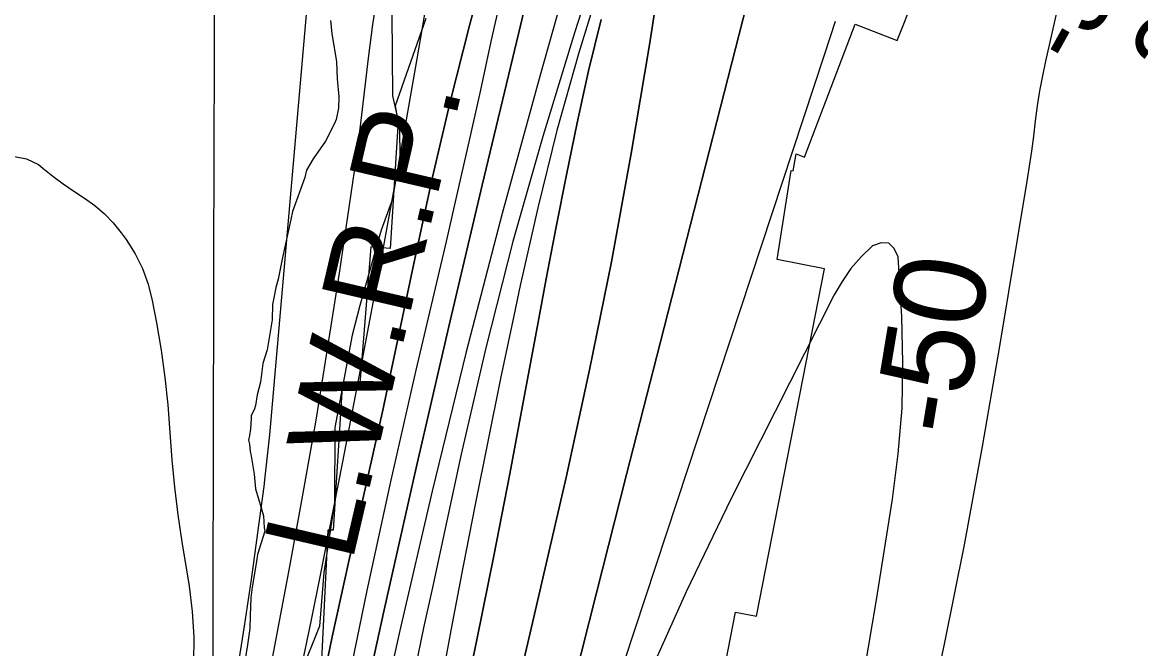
# Model space of a CAD drawing. Extents: x 3187622 to 3225504, y 800805 to 826213.
# Drawn here: x 3196898 to 3197916, y 823287 to 823857 of the extents above; entities that cross this region are included whole.
import ezdxf

# ---------------------------------------------------------------- set-up
doc = ezdxf.new("R2010")
doc.units = 0
for name, color, linetype in [('V-GRID-MAJR', 7, 'Continuous'), ('V-RIVR-EDGE', 7, 'Continuous'), ('V-RIVR-RANG', 7, 'Continuous'), ('V-RRAP-RVMT', 7, 'Continuous'), ('V-SITE-VEGE', 7, 'Continuous'), ('V-TOPO-DPTH', 7, 'Continuous'), ('V-TOPO-MAJR', 7, 'Continuous'), ('V-TOPO-MAJR-IDEN', 7, 'Continuous'), ('V-TOPO-MINR', 7, 'Continuous'), ('V-TOPO-WATR', 7, 'Continuous'), ('V-TOPO-WATR-IDEN', 7, 'Continuous')]:
    doc.layers.add(name, color=color, linetype=linetype)

msp = doc.modelspace()

# ---------------------------------------------------------------- linework, layer by layer
at = {"layer": 'V-GRID-MAJR'}
msp.add_spline([(3197031.47, 806236.813), (3197045.574, 812297.071), (3197059.682, 818359.272), (3197073.789, 824421.511), (3197073.793, 824423.414)], degree=3, dxfattribs=at)
at = {"layer": 'V-RIVR-EDGE'}
msp.add_lwpolyline([(3197265.088596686, 823860.1083367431), (3197237.072605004, 823780.6313213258), (3197240.9288025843, 823758.0184684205), (3197241.308662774, 823735.848890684), (3197234.6896304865, 823695.8747725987), (3197224.1875298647, 823667.64659423), (3197204.891939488, 823599.0149953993), (3197197.870475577, 823572.082247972), (3197182.0146783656, 823488.2283720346), (3197181.8448552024, 823419.5494806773), (3197172.125046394, 823356.1103539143), (3197168.0925766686, 823307.4362562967), (3197151.0337839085, 823264.4451984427)], dxfattribs=at)
at = {"layer": 'V-RRAP-RVMT'}
for p, q in [((3197693.9650000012, 823839.979999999), (3197743.049000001, 823965.1379999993)), ((3197234.171000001, 823864.809999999), (3197234.697000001, 823789.667999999)), ((3197609.580000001, 823734.0099999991), (3197655.8980000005, 823854.898999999)), ((3197655.898000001, 823854.898999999), (3197693.9650000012, 823839.979999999)), ((3197234.697000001, 823789.667999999), (3197239.831000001, 823767.0419999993)), ((3197239.831000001, 823767.0419999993), (3197232.434000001, 823651.032999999)), ((3197599.192000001, 823721.6209999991), (3197602.066284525, 823736.891439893)), ((3197602.066284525, 823736.891439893), (3197609.580000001, 823734.0099999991)), ((3197584.8840173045, 823641.0209728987), (3197597.535000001, 823721.9779999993)), ((3197597.535000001, 823721.9779999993), (3197599.192000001, 823721.6209999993)), ((3197214.818000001, 823652.454999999), (3197204.656000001, 823524.2449999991)), ((3197232.434000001, 823651.032999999), (3197214.818000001, 823652.454999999)), ((3197627.919000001, 823632.537999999), (3197584.8840173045, 823641.0209728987)), ((3197565.820000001, 823316.4929999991), (3197627.919000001, 823632.537999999)), ((3197188.819000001, 823525.209999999), (3197180.500000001, 823394.631999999)), ((3197204.656000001, 823524.2449999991), (3197188.819000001, 823525.209999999)), ((3197175.735000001, 823394.7259999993), (3197168.969000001, 823253.988999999)), ((3197180.500000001, 823394.631999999), (3197175.735000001, 823394.7259999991)), ((3197525.541000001, 823209.9119999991), (3197546.729000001, 823320.3069999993)), ((3197546.729000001, 823320.3069999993), (3197565.820000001, 823316.4929999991))]:
    msp.add_line(p, q, dxfattribs=at)
at = {"layer": 'V-SITE-VEGE'}
for p, q in [((3197178.095, 823858.2880000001), (3197179.475, 823846.491)), ((3197179.475, 823846.491), (3197183.698, 823820.6739999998)), ((3197183.698, 823820.6739999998), (3197184.316, 823805.2000000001)), ((3197184.316, 823805.2000000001), (3197185.664, 823788.981)), ((3197185.664, 823788.981), (3197185.5840000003, 823778.67)), ((3197185.5840000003, 823778.67), (3197183.296, 823768.372)), ((3197181.793, 823764.7000000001), (3197173.566, 823748.556)), ((3197183.296, 823768.372), (3197181.793, 823764.7000000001)), ((3197173.566, 823748.556), (3197162.39, 823732.436)), ((3197162.39, 823732.436), (3197156.419, 823722.1680000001)), ((3197156.419, 823722.1680000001), (3197154.895, 823715.55)), ((3197154.895, 823715.55), (3197143.606, 823684.6950000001)), ((3197143.606, 823684.6950000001), (3197142.076, 823677.341)), ((3197142.076, 823677.341), (3197134.443, 823642.775)), ((3197134.443, 823642.775), (3197130.608, 823622.9130000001)), ((3197130.608, 823622.9130000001), (3197128.34, 823615.567)), ((3197128.34, 823615.567), (3197126.804, 823607.473)), ((3197125.275, 823600.117), (3197125.166, 823586.123)), ((3197126.804, 823607.473), (3197125.275, 823600.117)), ((3197125.166, 823586.123), (3197120.538, 823558.9010000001)), ((3197120.538, 823558.9010000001), (3197116.757, 823546.406)), ((3197116.757, 823546.406), (3197114.416, 823529.479)), ((3197114.416, 823529.479), (3197111.381, 823517.716)), ((3197111.381, 823517.716), (3197109.833, 823508.154)), ((3197109.833, 823508.154), (3197109.073, 823505.211)), ((3197106.056, 823496.394), (3197105.247, 823486.824)), ((3197106.075, 823498.604), (3197106.056, 823496.394)), ((3197109.073, 823505.211), (3197106.075, 823498.604)), ((3197105.247, 823486.824), (3197104.467, 823480.9359999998)), ((3197104.467, 823480.9359999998), (3197103.6950000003, 823476.52)), ((3197103.6950000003, 823476.52), (3197104.403, 823472.832)), ((3197104.403, 823472.832), (3197105.089, 823466.196)), ((3197105.089, 823466.196), (3197105.808, 823463.98)), ((3197105.808, 823463.98), (3197108.614, 823445.542)), ((3197108.614, 823445.542), (3197109.984, 823432.2710000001)), ((3197109.984, 823432.2710000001), (3197114.2970000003, 823418.24)), ((3197114.2970000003, 823418.24), (3197117.165, 823407.904)), ((3197117.165, 823407.904), (3197117.816, 823396.851)), ((3197118.528, 823393.8979999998), (3197111.735, 823372.586)), ((3197117.816, 823396.851), (3197118.528, 823393.8979999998)), ((3197110.988, 823366.11), (3197106.759, 823343.027)), ((3197111.735, 823372.586), (3197110.988, 823366.11)), ((3197106.759, 823343.027), (3197105.6380000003, 823333.316)), ((3197105.6380000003, 823333.316), (3197104.983, 823316.735)), ((3197104.983, 823316.735), (3197104.688, 823305.414)), ((3197104.688, 823305.414), (3197102.423, 823288.411)), ((3197102.423, 823288.411), (3197100.117, 823275.857))]:
    msp.add_line(p, q, dxfattribs=at)
at = {"layer": 'V-TOPO-DPTH'}
for points in [[(3197476.2531391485, 824082.4498993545), (3197400.6026303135, 823848.0940233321), (3197371.423133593, 823752.9000641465), (3197344.1403861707, 823657.1956286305), (3197319.702762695, 823560.7254786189), (3197297.1618885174, 823463.7448522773), (3197270.916225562, 823342.7248028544), (3197262.997966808, 823305.8549675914), (3197255.1788151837, 823268.9643345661), (3197247.5083242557, 823232.0425048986), (3197239.9369404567, 823195.0998774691), (3197232.7720213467, 823158.084515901), (3197226.0496171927, 823120.9930302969), (3197219.9909854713, 823083.7873586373), (3197214.3748687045, 823046.5055629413), (3197204.3212636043, 822975.4624295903), (3197201.1143222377, 822950.6746102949), (3197198.30237618, 822925.8468160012), (3197196.0829230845, 822900.9590592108), (3197194.2584652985, 822876.0313274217), (3197159.798511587, 822313.1102253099)], [(3197476.2531391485, 824082.4498993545), (3197400.6026303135, 823848.0940233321), (3197371.423133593, 823752.9000641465), (3197344.1403861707, 823657.1956286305), (3197319.702762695, 823560.7254786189), (3197297.1618885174, 823463.7448522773), (3197270.916225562, 823342.7248028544), (3197262.997966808, 823305.8549675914), (3197255.1788151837, 823268.9643345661), (3197247.5083242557, 823232.0425048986), (3197239.9369404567, 823195.0998774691), (3197232.7720213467, 823158.084515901), (3197226.0496171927, 823120.9930302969), (3197219.9909854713, 823083.7873586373), (3197214.3748687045, 823046.5055629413), (3197204.3212636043, 822975.4624295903), (3197201.1143222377, 822950.6746102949), (3197198.30237618, 822925.8468160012), (3197196.0829230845, 822900.9590592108), (3197194.2584652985, 822876.0313274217), (3197159.798511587, 822313.1102253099)], [(3197242.8272081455, 822171.8038128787), (3197270.9694217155, 822862.7606196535), (3197272.3360784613, 822887.9559272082), (3197274.154351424, 822913.1124672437), (3197276.6500487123, 822938.210856), (3197279.5973622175, 822963.270477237), (3197283.3806034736, 822988.2016909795), (3197287.8235845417, 823013.0010180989), (3197293.256175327, 823037.6025152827), (3197299.3485059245, 823062.072125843), (3197311.6804694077, 823107.6837639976), (3197324.16746818, 823154.9269685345), (3197336.297293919, 823202.2595570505), (3197347.89136011, 823249.7262215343), (3197359.1282532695, 823297.2822699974), (3197392.6230658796, 823442.7045141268), (3197414.0540988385, 823540.5690377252), (3197434.0696880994, 823638.7063679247), (3197451.962111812, 823737.252908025), (3197468.4390918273, 823836.0722547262), (3197497.127014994, 824020.3690957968)], [(3197497.127014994, 824020.3690957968), (3197468.4390918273, 823836.0722547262), (3197451.962111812, 823737.252908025), (3197434.0696880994, 823638.7063679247), (3197414.0540988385, 823540.5690377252), (3197392.6230658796, 823442.7045141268), (3197359.1282532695, 823297.2822699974), (3197347.89136011, 823249.7262215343), (3197336.297293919, 823202.2595570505), (3197324.16746818, 823154.9269685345), (3197311.6804694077, 823107.6837639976), (3197299.3485059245, 823062.072125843), (3197293.256175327, 823037.6025152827), (3197287.8235845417, 823013.0010180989), (3197283.3806034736, 822988.2016909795), (3197279.5973622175, 822963.270477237), (3197276.6500487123, 822938.210856), (3197274.154351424, 822913.1124672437), (3197272.3360784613, 822887.9559272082), (3197270.9694217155, 822862.7606196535), (3197242.8272081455, 822171.8038128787)], [(3197103.322574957, 821953.4703882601), (3197124.125590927, 822682.0580161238), (3197125.7716292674, 822724.3229395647), (3197128.0017201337, 822766.55093606), (3197131.1078897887, 822808.7235421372), (3197134.7981119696, 822850.8592212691), (3197142.564255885, 822930.0649157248), (3197142.8528429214, 822932.5633014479), (3197143.1985527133, 822935.0527473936), (3197143.6299466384, 822937.5287836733), (3197144.118463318, 822939.9958801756), (3197198.8532792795, 823193.3804697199), (3197227.1892405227, 823322.433536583), (3197256.1079080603, 823451.3538161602), (3197285.900635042, 823580.0749148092), (3197316.27606832, 823708.6632261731), (3197380.5428862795, 823976.6569945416)], [(3197380.5428862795, 823976.6569945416), (3197316.27606832, 823708.6632261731), (3197285.900635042, 823580.0749148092), (3197256.1079080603, 823451.3538161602), (3197227.1892405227, 823322.433536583), (3197198.8532792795, 823193.3804697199), (3197144.118463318, 822939.9958801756), (3197143.6299466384, 822937.5287836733), (3197143.1985527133, 822935.0527473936), (3197142.8528429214, 822932.5633014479), (3197142.564255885, 822930.0649157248), (3197134.7981119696, 822850.8592212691), (3197131.1078897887, 822808.7235421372), (3197128.0017201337, 822766.55093606), (3197125.7716292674, 822724.3229395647), (3197124.125590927, 822682.0580161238), (3197103.322574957, 821953.4703882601)], [(3197281.5857899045, 822497.2418799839), (3197308.8040364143, 822872.4387211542), (3197310.4971456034, 822889.5325576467), (3197312.7835355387, 822906.5306580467), (3197315.959846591, 822923.3851543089), (3197319.72943839, 822940.1439144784), (3197365.746160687, 823122.2127291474), (3197393.0135693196, 823229.9230522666), (3197420.3365011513, 823337.6192660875), (3197447.742717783, 823445.2943159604), (3197475.204457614, 823552.9552565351), (3197577.42040236, 823953.0363443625)], [(3197577.42040236, 823953.0363443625), (3197475.204457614, 823552.9552565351), (3197447.742717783, 823445.2943159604), (3197420.3365011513, 823337.6192660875), (3197393.0135693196, 823229.9230522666), (3197365.746160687, 823122.2127291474), (3197319.72943839, 822940.1439144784), (3197315.959846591, 822923.3851543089), (3197312.7835355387, 822906.5306580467), (3197310.4971456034, 822889.5325576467), (3197308.8040364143, 822872.4387211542), (3197281.5857899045, 822497.2418799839)], [(3197020.704210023, 821952.4745692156), (3197109.8662032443, 822904.9091030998), (3197111.7212363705, 822922.4788250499), (3197113.852775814, 822940.0116019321), (3197116.3990747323, 822957.4889612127), (3197119.2218799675, 822974.9293754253), (3197139.3290842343, 823090.4632308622), (3197151.951864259, 823159.7168864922), (3197165.3085295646, 823228.8226149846), (3197179.7660227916, 823297.7064527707), (3197194.957401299, 823366.4423634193), (3197210.47413456, 823435.1163804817), (3197225.690386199, 823503.855880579), (3197240.4559154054, 823572.6936052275), (3197254.9209629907, 823641.59681291), (3197255.4869191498, 823644.3373265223), (3197270.757425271, 823714.477394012), (3197287.024024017, 823784.3743678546), (3197304.7847616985, 823853.9067012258), (3197323.541592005, 823923.1959409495)], [(3197211.028220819, 822564.1716748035), (3197212.9280567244, 822635.4363395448), (3197216.5321678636, 822706.6351611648), (3197221.2724624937, 822777.7900873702), (3197231.33293615, 822905.70868959), (3197232.0349290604, 822912.851330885), (3197232.921164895, 822919.9673742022), (3197234.083765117, 822927.0435205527), (3197235.4306082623, 822934.0930689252), (3197296.2809996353, 823222.0408741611), (3197311.7490204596, 823296.6345509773), (3197326.839001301, 823371.303135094), (3197341.3619221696, 823446.0840801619), (3197355.506803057, 823520.9399325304), (3197365.6595967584, 823575.8096613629), (3197374.5794362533, 823623.2605452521), (3197383.6791599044, 823670.6763757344), (3197393.048709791, 823718.0396261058), (3197402.5981438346, 823765.3678230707), (3197413.056031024, 823812.4663594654), (3197424.542680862, 823859.2944241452)], [(3197424.542680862, 823859.2944241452), (3197413.056031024, 823812.4663594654), (3197402.5981438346, 823765.3678230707), (3197393.048709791, 823718.0396261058), (3197383.6791599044, 823670.6763757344), (3197374.5794362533, 823623.2605452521), (3197365.6595967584, 823575.8096613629), (3197355.506803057, 823520.9399325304), (3197341.3619221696, 823446.0840801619), (3197326.839001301, 823371.303135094), (3197311.7490204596, 823296.6345509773), (3197296.2809996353, 823222.0408741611), (3197235.4306082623, 822934.0930689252), (3197234.083765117, 822927.0435205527), (3197232.921164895, 822919.9673742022), (3197232.0349290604, 822912.851330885), (3197231.33293615, 822905.70868959), (3197221.2724624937, 822777.7900873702), (3197216.5321678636, 822706.6351611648), (3197212.9280567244, 822635.4363395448), (3197211.028220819, 822564.1716748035)]]:
    msp.add_lwpolyline(points, dxfattribs=at)
at = {"layer": 'V-TOPO-MAJR'}
for points in [[(3197160.9858875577, 823919.8181040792), (3197122.730055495, 823481.4339728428), (3197118.5188925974, 823443.2658866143), (3197117.436540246, 823434.5973363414), (3197111.8903320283, 823392.1723986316), (3197106.018048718, 823349.7945660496), (3197099.65665277, 823307.4873911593), (3197092.9691817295, 823265.2273213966), (3197042.856573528, 822959.9820905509), (3197042.2429021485, 822956.0605886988), (3197041.6684870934, 822952.1336445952), (3197041.1529565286, 822948.1985371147), (3197040.6766822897, 822944.2579873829), (3196999.0563170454, 822576.8207611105)], [(3197690.796866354, 822589.1811564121), (3197682.2096360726, 822633.5430304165), (3197641.3142845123, 822838.7336858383), (3197640.8994218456, 822841.1183314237), (3197640.6017518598, 822843.5204218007), (3197640.4322977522, 822847.1424997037), (3197640.5883618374, 822851.3753472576), (3197640.6794947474, 822851.8987343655), (3197718.4346230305, 823203.7093066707), (3197737.3124425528, 823292.5167432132), (3197755.2318945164, 823381.5091272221), (3197771.713795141, 823470.7789324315), (3197787.237328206, 823560.2336851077), (3197812.3359122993, 823712.1265437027), (3197814.491296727, 823725.7876546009), (3197816.5138821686, 823739.4674142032), (3197818.33726913, 823753.1751468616), (3197820.027857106, 823766.901528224), (3197821.837291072, 823780.6047072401), (3197823.937360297, 823794.2584094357), (3197826.4733824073, 823807.8378964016), (3197829.3000397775, 823821.367906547), (3197845.351592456, 823892.491011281)], [(3197637.641892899, 823857.4842518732), (3197627.7100389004, 823827.822168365), (3197330.1723853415, 822926.0427880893), (3197327.0736734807, 822915.3281420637), (3197324.514463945, 822904.5068658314), (3197322.764507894, 822893.5256442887), (3197321.5540541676, 822882.4377925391), (3197309.5101813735, 822714.4281206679), (3197303.874633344, 822619.218688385), (3197299.8195319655, 822523.96166052)]]:
    msp.add_lwpolyline(points, dxfattribs=at)
at = {"layer": 'V-TOPO-MINR'}
for points in [[(3197476.2531391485, 824082.4498993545), (3197400.6026303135, 823848.0940233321), (3197371.423133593, 823752.9000641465), (3197344.1403861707, 823657.1956286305), (3197319.702762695, 823560.7254786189), (3197297.1618885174, 823463.7448522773), (3197270.916225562, 823342.7248028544), (3197262.997966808, 823305.8549675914), (3197255.1788151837, 823268.9643345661), (3197247.5083242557, 823232.0425048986), (3197239.9369404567, 823195.0998774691), (3197232.7720213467, 823158.084515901), (3197226.0496171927, 823120.9930302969), (3197219.9909854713, 823083.7873586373), (3197214.3748687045, 823046.5055629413), (3197204.3212636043, 822975.4624295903), (3197201.1143222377, 822950.6746102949), (3197198.30237618, 822925.8468160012), (3197196.0829230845, 822900.9590592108), (3197194.2584652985, 822876.0313274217), (3197159.798511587, 822313.1102253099)], [(3197442.105376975, 824067.35432897), (3197368.953446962, 823808.4599274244), (3197334.592767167, 823682.8284799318), (3197301.6463440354, 823556.8398657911), (3197270.821305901, 823430.3155016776), (3197241.4105244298, 823303.4339709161), (3197190.5959848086, 823075.5262056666), (3197187.6756980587, 823062.3257643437), (3197184.784529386, 823049.1189990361), (3197181.937037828, 823035.9027477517), (3197179.1186643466, 823022.6801724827), (3197176.4985662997, 823009.423603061), (3197174.1133364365, 822996.1280952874), (3197172.0804088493, 822982.7741799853), (3197170.2823494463, 822969.3813263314), (3197169.6016747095, 822963.7474107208), (3197167.8206250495, 822947.4932505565), (3197166.280515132, 822931.2189830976), (3197165.101814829, 822914.9145546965), (3197164.1640542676, 822898.590019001), (3197119.64, 821937.36)], [(3197497.127014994, 824020.3690957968), (3197468.4390918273, 823836.0722547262), (3197451.962111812, 823737.252908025), (3197434.0696880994, 823638.7063679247), (3197414.0540988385, 823540.5690377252), (3197392.6230658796, 823442.7045141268), (3197359.1282532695, 823297.2822699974), (3197347.89136011, 823249.7262215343), (3197336.297293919, 823202.2595570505), (3197324.16746818, 823154.9269685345), (3197311.6804694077, 823107.6837639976), (3197299.3485059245, 823062.072125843), (3197293.256175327, 823037.6025152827), (3197287.8235845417, 823013.0010180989), (3197283.3806034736, 822988.2016909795), (3197279.5973622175, 822963.270477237), (3197276.6500487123, 822938.210856), (3197274.154351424, 822913.1124672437), (3197272.3360784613, 822887.9559272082), (3197270.9694217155, 822862.7606196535), (3197242.8272081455, 822171.8038128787)], [(3197288.068950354, 824005.5007477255), (3197256.8138557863, 823823.5362040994), (3197240.682622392, 823731.7070649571), (3197224.088511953, 823639.9634599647), (3197206.8000859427, 823548.3481561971), (3197189.048782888, 823456.8183865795), (3197168.363838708, 823352.2815286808), (3197160.4596955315, 823313.1156020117), (3197152.3581008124, 823273.9913429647), (3197143.9603287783, 823234.9295853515), (3197135.365105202, 823195.9094953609), (3197126.9058020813, 823156.8641339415), (3197118.825019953, 823117.7434407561), (3197111.3120193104, 823078.5097499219), (3197104.1775396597, 823039.2007273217), (3197098.1691483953, 823004.6740041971), (3197093.2587021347, 822974.4867137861), (3197088.7942141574, 822944.2386246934), (3197084.998663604, 822913.8993375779), (3197081.649071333, 822883.499251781), (3197055.9243603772, 822623.7069545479), (3197045.18181138, 822508.7010411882)], [(3197577.42040236, 823953.0363443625), (3197475.204457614, 823552.9552565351), (3197447.742717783, 823445.2943159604), (3197420.3365011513, 823337.6192660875), (3197393.0135693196, 823229.9230522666), (3197365.746160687, 823122.2127291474), (3197319.72943839, 822940.1439144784), (3197315.959846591, 822923.3851543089), (3197312.7835355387, 822906.5306580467), (3197310.4971456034, 822889.5325576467), (3197308.8040364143, 822872.4387211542), (3197281.5857899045, 822497.2418799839)], [(3197323.541592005, 823923.1959409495), (3197304.7847616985, 823853.9067012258), (3197287.024024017, 823784.3743678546), (3197270.757425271, 823714.477394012), (3197255.4869191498, 823644.3373265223), (3197254.9209629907, 823641.59681291), (3197240.4559154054, 823572.6936052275), (3197225.690386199, 823503.855880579), (3197210.47413456, 823435.1163804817), (3197194.957401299, 823366.4423634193), (3197179.7660227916, 823297.7064527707), (3197165.3085295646, 823228.8226149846), (3197151.951864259, 823159.7168864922), (3197139.3290842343, 823090.4632308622), (3197119.2218799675, 822974.9293754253), (3197116.3990747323, 822957.4889612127), (3197113.852775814, 822940.0116019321), (3197111.7212363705, 822922.4788250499), (3197109.8662032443, 822904.9091030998), (3197020.704210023, 821952.4745692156)], [(3197425.211009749, 823897.1767191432), (3197404.0428047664, 823827.9027550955), (3197384.3368996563, 823758.239793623), (3197366.8244443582, 823687.993336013), (3197350.7742889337, 823617.3578809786), (3197344.967522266, 823589.8103305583), (3197333.0578975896, 823532.6283198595), (3197321.3321628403, 823475.4090866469), (3197309.8822629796, 823418.1340196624), (3197298.616253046, 823360.8217301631), (3197287.7201065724, 823303.4397380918), (3197277.1331649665, 823246.0020421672), (3197267.0100306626, 823188.480790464), (3197257.1961012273, 823130.903834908), (3197226.4387604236, 822945.9527901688), (3197224.579252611, 822933.8197166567), (3197222.9261673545, 822921.6612458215), (3197221.58271593, 822909.4646790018), (3197220.445687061, 822897.2427148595), (3197201.348804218, 822659.1872733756), (3197193.235318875, 822539.5192416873)], [(3197221.169647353, 823885.3135596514), (3197216.3483939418, 823854.7082314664), (3197212.426907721, 823823.9406789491), (3197208.982090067, 823793.0764735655), (3197205.2690808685, 823762.2463456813), (3197201.1537843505, 823731.4673340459), (3197196.7702962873, 823700.72239991), (3197185.9777262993, 823628.4079407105), (3197175.6099424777, 823561.5967395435), (3197164.7266023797, 823494.8727036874), (3197153.069927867, 823428.2794157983), (3197140.897697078, 823361.7732932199), (3197087.831010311, 823081.0356448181)], [(3197334.52754765, 823884.5817722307), (3197324.2564548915, 823839.1283988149), (3197314.335074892, 823793.5833977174), (3197304.2431112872, 823748.0767305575), (3197293.895272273, 823702.6275643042), (3197283.3768496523, 823657.2167319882), (3197255.9727221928, 823540.4016736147), (3197233.191810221, 823440.2798583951), (3197211.308802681, 823339.9684613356), (3197190.772651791, 823239.372691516), (3197171.1344053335, 823138.5873398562), (3197135.979603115, 822951.4965842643), (3197134.688045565, 822944.1006111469), (3197133.5237323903, 822936.6863277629), (3197132.550285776, 822929.2445789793), (3197131.7040835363, 822921.7845199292), (3197101.1686302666, 822617.7487396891), (3197090.999860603, 822504.2477903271)], [(3197424.542680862, 823859.2944241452), (3197413.056031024, 823812.4663594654), (3197402.5981438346, 823765.3678230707), (3197393.048709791, 823718.0396261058), (3197383.6791599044, 823670.6763757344), (3197374.5794362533, 823623.2605452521), (3197365.6595967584, 823575.8096613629), (3197355.506803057, 823520.9399325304), (3197341.3619221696, 823446.0840801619), (3197326.839001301, 823371.303135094), (3197311.7490204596, 823296.6345509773), (3197296.2809996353, 823222.0408741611), (3197235.4306082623, 822934.0930689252), (3197234.083765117, 822927.0435205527), (3197232.921164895, 822919.9673742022), (3197232.0349290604, 822912.851330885), (3197231.33293615, 822905.70868959), (3197221.2724624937, 822777.7900873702), (3197216.5321678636, 822706.6351611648), (3197212.9280567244, 822635.4363395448), (3197211.028220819, 822564.1716748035)], [(3196890.638378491, 823734.6918399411), (3196901.4816583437, 823732.5973630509), (3196912.418616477, 823727.2912717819), (3196916.3669520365, 823724.0705596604), (3196925.5615225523, 823716.8432504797), (3196934.9206026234, 823709.8444237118), (3196944.5264470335, 823703.1883205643), (3196954.296801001, 823696.76069983), (3196963.7224690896, 823690.0075711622), (3196972.5423732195, 823682.6112459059), (3196980.4536314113, 823674.2501257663), (3196987.759125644, 823665.2458090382), (3196992.1726576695, 823659.112160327), (3197000.2639560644, 823646.1352886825), (3197007.1348746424, 823632.6352444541), (3197012.175223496, 823618.3504413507), (3197015.9951925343, 823603.542465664), (3197019.8265244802, 823583.211233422), (3197023.999132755, 823558.4760290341), (3197027.537156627, 823533.6626983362), (3197030.123303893, 823508.7321781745), (3197032.074866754, 823483.7235317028), (3197033.924505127, 823458.6971378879), (3197036.2739355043, 823433.7253580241), (3197039.3730538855, 823408.8354990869), (3197042.971964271, 823384.0002541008), (3197049.4263502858, 823343.7361354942), (3197052.2144583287, 823320.6701132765), (3197053.8124087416, 823297.5677973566), (3197053.6251227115, 823274.4110408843)], [(3197660.6627311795, 823245.3367526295), (3197667.9774643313, 823288.2958313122), (3197675.050651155, 823331.2970882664), (3197689.7202594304, 823422.8925586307), (3197694.962340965, 823464.2083037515), (3197698.4036341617, 823505.6148251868), (3197699.143744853, 823547.1575110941), (3197698.083067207, 823588.7909733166), (3197694.906363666, 823643.4297802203), (3197691.20035367, 823651.0080411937), (3197686.2635916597, 823655.6680722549), (3197679.4807016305, 823655.9507584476), (3197671.467059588, 823653.3152147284), (3197661.2536937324, 823643.3522032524), (3197651.90626928, 823632.7134166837), (3197643.857756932, 823621.0609674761), (3197636.675185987, 823608.732743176), (3197542.4524314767, 823422.8026809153), (3197501.9231180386, 823338.6643581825), (3197463.69874119, 823253.5462186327)]]:
    msp.add_lwpolyline(points, dxfattribs=at)
at = {"layer": 'V-TOPO-WATR'}
msp.add_lwpolyline([(3197380.5428862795, 823976.6569945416), (3197316.27606832, 823708.6632261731), (3197285.900635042, 823580.0749148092), (3197256.1079080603, 823451.3538161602), (3197227.1892405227, 823322.433536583), (3197198.8532792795, 823193.3804697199), (3197144.118463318, 822939.9958801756), (3197143.6299466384, 822937.5287836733), (3197143.1985527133, 822935.0527473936), (3197142.8528429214, 822932.5633014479), (3197142.564255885, 822930.0649157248), (3197134.7981119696, 822850.8592212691), (3197131.1078897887, 822808.7235421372), (3197128.0017201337, 822766.55093606), (3197125.7716292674, 822724.3229395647), (3197124.125590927, 822682.0580161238), (3197103.322574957, 821953.4703882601)], dxfattribs=at)

# ---------------------------------------------------------------- texts
at = {"layer": 'V-RIVR-RANG'}
for s, p in [('-37', (3197857.5612018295, 823814.3125200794)), ('-29', (3197946.5206065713, 823768.5270834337))]:
    msp.add_text(s, height=66.99999999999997, rotation=60.94405555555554, dxfattribs=at).set_placement(p)
at = {"layer": 'V-TOPO-MAJR-IDEN'}
msp.add_text('-50', height=83, rotation=80.61729932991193, dxfattribs=at).set_placement((3197752.6578448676, 823478.2425374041))
at = {"layer": 'V-TOPO-WATR-IDEN'}
msp.add_text('L.W.R.P.', height=82.99999999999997, rotation=76.88825280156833, dxfattribs=at).set_placement((3197197.6589014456, 823364.1540328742))

doc.saveas('drawing.dxf')
